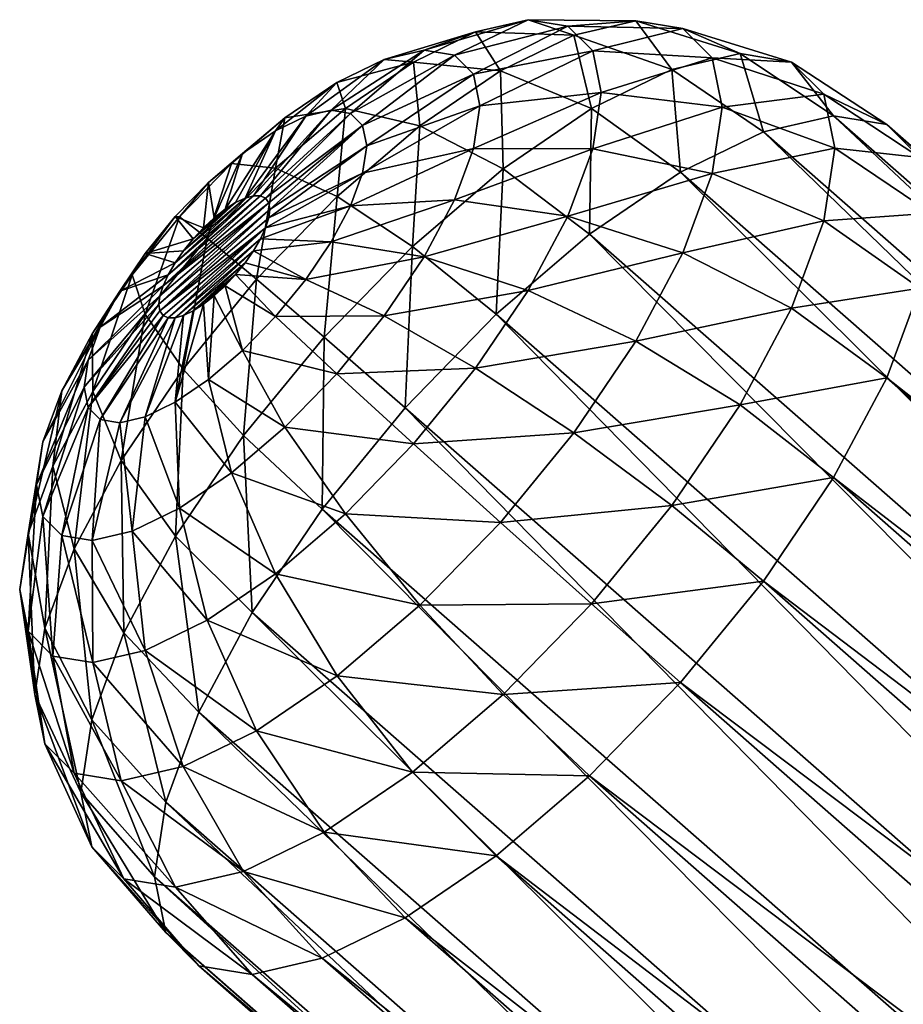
# Model space of a CAD drawing. Header units: metres. Extents: x -80 to 80, y -455 to 95.
# Tile 277 of 656: x -26.02 to -20.35, y -201.46 to -195.15. Entities that reach past the tile are written whole.
import ezdxf

# ---------------------------------------------------------------- set-up
doc = ezdxf.new("R2010")
doc.units = ezdxf.units.M
doc.layers.add('solid_501010_K', color=7, linetype='CONTINUOUS')
doc.layers.add('solid_501010_k_02', color=7, linetype='CONTINUOUS')

msp = doc.modelspace()

# ---------------------------------------------------------------- linework, layer by layer
at = {"layer": 'solid_501010_K'}
for points in [[(-22.759111, -195.146255, 617.694519), (-23.425552, -195.341995, 618.057922), (-23.230812, -195.373749, 618.497314)], [(-22.759111, -195.146255, 617.694519), (-23.095629, -195.224442, 617.16571), (-23.425552, -195.341995, 618.057922)], [(-22.503719, -195.187881, 618.270752), (-22.759111, -195.146255, 617.694519), (-23.230812, -195.373749, 618.497314)], [(-22.465836, -195.246201, 616.699402), (-23.095629, -195.224442, 617.16571), (-22.759111, -195.146255, 617.694519)], [(-22.067997, -195.153763, 617.324524), (-22.759111, -195.146255, 617.694519), (-22.503719, -195.187881, 618.270752)], [(-22.067997, -195.153763, 617.324524), (-22.465836, -195.246201, 616.699402), (-22.759111, -195.146255, 617.694519)], [(-21.766066, -195.202988, 618.005798), (-22.067997, -195.153763, 617.324524), (-22.503719, -195.187881, 618.270752)], [(-21.835779, -195.465408, 616.287659), (-22.465836, -195.246201, 616.699402), (-22.067997, -195.153763, 617.324524)], [(-21.399399, -195.364014, 616.973389), (-22.067997, -195.153763, 617.324524), (-21.766066, -195.202988, 618.005798)], [(-21.399399, -195.364014, 616.973389), (-21.835779, -195.465408, 616.287659), (-22.067997, -195.153763, 617.324524)], [(-23.095629, -195.224442, 617.16571), (-23.682154, -195.401611, 617.654724), (-23.425552, -195.341995, 618.057922)], [(-23.095629, -195.224442, 617.16571), (-23.493713, -195.417908, 616.715027), (-23.682154, -195.401611, 617.654724)], [(-22.936462, -195.47493, 616.166565), (-23.493713, -195.417908, 616.715027), (-23.095629, -195.224442, 617.16571)], [(-22.503719, -195.187881, 618.270752), (-23.230812, -195.373749, 618.497314), (-23.109249, -195.495026, 618.947327)], [(-22.344296, -195.346939, 618.860901), (-22.503719, -195.187881, 618.270752), (-23.109249, -195.495026, 618.947327)], [(-22.465836, -195.246201, 616.699402), (-22.936462, -195.47493, 616.166565), (-23.095629, -195.224442, 617.16571)], [(-21.766066, -195.202988, 618.005798), (-22.503719, -195.187881, 618.270752), (-22.344296, -195.346939, 618.860901)], [(-21.577589, -195.391022, 618.703491), (-21.766066, -195.202988, 618.005798), (-22.344296, -195.346939, 618.860901)], [(-21.068218, -195.418015, 617.720581), (-21.399399, -195.364014, 616.973389), (-21.766066, -195.202988, 618.005798)], [(-22.351999, -195.716293, 615.703247), (-22.936462, -195.47493, 616.166565), (-22.465836, -195.246201, 616.699402)], [(-21.835779, -195.465408, 616.287659), (-22.351999, -195.716293, 615.703247), (-22.465836, -195.246201, 616.699402)], [(-23.425552, -195.341995, 618.057922), (-24.021812, -195.727631, 618.390076), (-23.897694, -195.747864, 618.670105)], [(-23.425552, -195.341995, 618.057922), (-23.682154, -195.401611, 617.654724), (-24.021812, -195.727631, 618.390076)], [(-23.230812, -195.373749, 618.497314), (-23.425552, -195.341995, 618.057922), (-23.897694, -195.747864, 618.670105)], [(-22.344296, -195.346939, 618.860901), (-23.109249, -195.495026, 618.947327), (-23.067926, -195.698776, 619.381836)], [(-22.344296, -195.346939, 618.860901), (-23.067926, -195.698776, 619.381836), (-22.290106, -195.614151, 619.430664)], [(-21.577589, -195.391022, 618.703491), (-22.344296, -195.346939, 618.860901), (-22.290106, -195.614151, 619.430664)], [(-23.682154, -195.401611, 617.654724), (-24.18536, -195.765625, 618.133057), (-24.021812, -195.727631, 618.390076)], [(-23.682154, -195.401611, 617.654724), (-23.985701, -195.549133, 617.311096), (-24.18536, -195.765625, 618.133057)], [(-23.493713, -195.417908, 616.715027), (-23.985701, -195.549133, 617.311096), (-23.682154, -195.401611, 617.654724)], [(-23.493713, -195.417908, 616.715027), (-23.930231, -195.715424, 616.368713), (-23.985701, -195.549133, 617.311096)], [(-23.452526, -195.826645, 615.757141), (-23.930231, -195.715424, 616.368713), (-23.493713, -195.417908, 616.715027)], [(-23.230812, -195.373749, 618.497314), (-23.897694, -195.747864, 618.670105), (-23.820213, -195.825165, 618.95697)], [(-23.109249, -195.495026, 618.947327), (-23.230812, -195.373749, 618.497314), (-23.820213, -195.825165, 618.95697)], [(-22.936462, -195.47493, 616.166565), (-23.452526, -195.826645, 615.757141), (-23.493713, -195.417908, 616.715027)], [(-21.399399, -195.364014, 616.973389), (-21.249035, -195.866623, 615.958862), (-21.835779, -195.465408, 616.287659)], [(-22.918056, -196.102097, 615.25415), (-23.452526, -195.826645, 615.757141), (-22.936462, -195.47493, 616.166565)], [(-22.351999, -195.716293, 615.703247), (-22.918056, -196.102097, 615.25415), (-22.936462, -195.47493, 616.166565)], [(-21.835779, -195.465408, 616.287659), (-21.780785, -196.125046, 615.356873), (-22.351999, -195.716293, 615.703247)], [(-21.835779, -195.465408, 616.287659), (-21.249035, -195.866623, 615.958862), (-21.780785, -196.125046, 615.356873)], [(-23.985701, -195.549133, 617.311096), (-24.37883, -195.85965, 617.914063), (-24.18536, -195.765625, 618.133057)], [(-23.985701, -195.549133, 617.311096), (-24.318554, -195.776001, 617.046997), (-24.37883, -195.85965, 617.914063)], [(-23.930231, -195.715424, 616.368713), (-24.318554, -195.776001, 617.046997), (-23.985701, -195.549133, 617.311096)], [(-23.109249, -195.495026, 618.947327), (-23.820213, -195.825165, 618.95697), (-23.793877, -195.955017, 619.233887)], [(-23.109249, -195.495026, 618.947327), (-23.793877, -195.955017, 619.233887), (-23.067926, -195.698776, 619.381836)], [(-22.290106, -195.614151, 619.430664), (-23.067926, -195.698776, 619.381836), (-23.109249, -195.97316, 619.775513)], [(-22.344296, -195.973999, 619.94696), (-22.290106, -195.614151, 619.430664), (-23.109249, -195.97316, 619.775513)], [(-21.513523, -195.706924, 619.377075), (-22.290106, -195.614151, 619.430664), (-22.344296, -195.973999, 619.94696)], [(-24.021812, -195.727631, 618.390076), (-24.519398, -196.275253, 618.641418), (-24.475191, -196.275452, 618.729004)], [(-24.021812, -195.727631, 618.390076), (-24.18536, -195.765625, 618.133057), (-24.519398, -196.275253, 618.641418)], [(-23.897694, -195.747864, 618.670105), (-24.021812, -195.727631, 618.390076), (-24.475191, -196.275452, 618.729004)], [(-23.930231, -195.715424, 616.368713), (-24.379812, -196.09967, 616.146851), (-24.318554, -195.776001, 617.046997)], [(-23.984034, -196.28093, 615.494873), (-24.379812, -196.09967, 616.146851), (-23.930231, -195.715424, 616.368713)], [(-23.452526, -195.826645, 615.757141), (-23.984034, -196.28093, 615.494873), (-23.930231, -195.715424, 616.368713)], [(-23.067926, -195.698776, 619.381836), (-23.793877, -195.955017, 619.233887), (-23.820213, -196.129913, 619.484802)], [(-23.109249, -195.97316, 619.775513), (-23.067926, -195.698776, 619.381836), (-23.820213, -196.129913, 619.484802)], [(-22.351999, -195.716293, 615.703247), (-22.363873, -196.522461, 614.894287), (-22.918056, -196.102097, 615.25415)], [(-22.351999, -195.716293, 615.703247), (-21.780785, -196.125046, 615.356873), (-22.363873, -196.522461, 614.894287)], [(-21.577589, -196.132339, 619.987488), (-21.513523, -195.706924, 619.377075), (-22.344296, -195.973999, 619.94696)], [(-24.318554, -195.776001, 617.046997), (-24.661367, -196.069, 616.877808), (-24.590977, -196.004242, 617.745728)], [(-24.379812, -196.09967, 616.146851), (-24.661367, -196.069, 616.877808), (-24.318554, -195.776001, 617.046997)], [(-24.318554, -195.776001, 617.046997), (-24.590977, -196.004242, 617.745728), (-24.37883, -195.85965, 617.914063)], [(-24.18536, -195.765625, 618.133057), (-24.573374, -196.290176, 618.56073), (-24.519398, -196.275253, 618.641418)], [(-24.18536, -195.765625, 618.133057), (-24.37883, -195.85965, 617.914063), (-24.573374, -196.290176, 618.56073)], [(-23.897694, -195.747864, 618.670105), (-24.475191, -196.275452, 618.729004), (-24.442327, -196.290787, 618.820435)], [(-23.820213, -195.825165, 618.95697), (-23.897694, -195.747864, 618.670105), (-24.442327, -196.290787, 618.820435)], [(-24.37883, -195.85965, 617.914063), (-24.701885, -196.362534, 618.432373), (-24.635006, -196.319656, 618.490112)], [(-24.37883, -195.85965, 617.914063), (-24.590977, -196.004242, 617.745728), (-24.701885, -196.362534, 618.432373)], [(-24.37883, -195.85965, 617.914063), (-24.635006, -196.319656, 618.490112), (-24.573374, -196.290176, 618.56073)], [(-23.820213, -195.825165, 618.95697), (-24.442327, -196.290787, 618.820435), (-24.422239, -196.320602, 618.911743)], [(-23.820213, -195.825165, 618.95697), (-24.422239, -196.320602, 618.911743), (-24.415588, -196.363007, 618.998291)], [(-23.820213, -195.825165, 618.95697), (-24.415588, -196.363007, 618.998291), (-23.793877, -195.955017, 619.233887)], [(-23.501055, -196.600388, 614.966431), (-23.984034, -196.28093, 615.494873), (-23.452526, -195.826645, 615.757141)], [(-22.918056, -196.102097, 615.25415), (-23.501055, -196.600388, 614.966431), (-23.452526, -195.826645, 615.757141)], [(-23.793877, -195.955017, 619.233887), (-24.415588, -196.363007, 618.998291), (-24.422237, -196.416794, 619.078308)], [(-23.820213, -196.129913, 619.484802), (-23.793877, -195.955017, 619.233887), (-24.422237, -196.416794, 619.078308)], [(-23.109249, -195.97316, 619.775513), (-23.820213, -196.129913, 619.484802), (-23.897694, -196.339645, 619.695129)], [(-23.230812, -196.302246, 620.10553), (-23.109249, -195.97316, 619.775513), (-23.897694, -196.339645, 619.695129)], [(-22.344296, -195.973999, 619.94696), (-23.109249, -195.97316, 619.775513), (-23.230812, -196.302246, 620.10553)], [(-22.503719, -196.405563, 620.379822), (-22.344296, -195.973999, 619.94696), (-23.230812, -196.302246, 620.10553)], [(-21.577589, -196.132339, 619.987488), (-22.344296, -195.973999, 619.94696), (-22.503719, -196.405563, 620.379822)], [(-24.590977, -196.004242, 617.745728), (-24.809475, -196.190994, 617.637939), (-24.771458, -196.417175, 618.389709)], [(-24.661367, -196.069, 616.877808), (-24.809475, -196.190994, 617.637939), (-24.590977, -196.004242, 617.745728)], [(-24.590977, -196.004242, 617.745728), (-24.771458, -196.417175, 618.389709), (-24.701885, -196.362534, 618.432373)], [(-24.661367, -196.069, 616.877808), (-24.994221, -196.411118, 616.813416), (-24.809475, -196.190994, 617.637939)], [(-24.81633, -196.548355, 616.062378), (-24.994221, -196.411118, 616.813416), (-24.661367, -196.069, 616.877808)], [(-24.379812, -196.09967, 616.146851), (-24.81633, -196.548355, 616.062378), (-24.661367, -196.069, 616.877808)], [(-24.500095, -196.811371, 615.39502), (-24.81633, -196.548355, 616.062378), (-24.379812, -196.09967, 616.146851)], [(-23.984034, -196.28093, 615.494873), (-24.500095, -196.811371, 615.39502), (-24.379812, -196.09967, 616.146851)], [(-22.918056, -196.102097, 615.25415), (-22.964411, -197.035736, 614.5979), (-23.501055, -196.600388, 614.966431)], [(-22.918056, -196.102097, 615.25415), (-22.363873, -196.522461, 614.894287), (-22.964411, -197.035736, 614.5979)], [(-23.820213, -196.129913, 619.484802), (-24.422237, -196.416794, 619.078308), (-24.442326, -196.480927, 619.14978)], [(-23.897694, -196.339645, 619.695129), (-23.820213, -196.129913, 619.484802), (-24.442326, -196.480927, 619.14978)], [(-21.766066, -196.642548, 620.499207), (-21.577589, -196.132339, 619.987488), (-22.503719, -196.405563, 620.379822)], [(-20.861485, -196.437408, 619.894287), (-21.577589, -196.132339, 619.987488), (-21.766066, -196.642548, 620.499207)], [(-24.809475, -196.190994, 617.637939), (-25.021622, -196.409042, 617.596863), (-24.841032, -196.481461, 618.363708)], [(-24.994221, -196.411118, 616.813416), (-25.021622, -196.409042, 617.596863), (-24.809475, -196.190994, 617.637939)], [(-24.809475, -196.190994, 617.637939), (-24.841032, -196.481461, 618.363708), (-24.771458, -196.417175, 618.389709)], [(-24.475191, -196.275452, 618.729004), (-25.06773, -196.781906, 618.436646), (-25.100597, -196.853424, 618.495605)], [(-24.442327, -196.290787, 618.820435), (-24.475191, -196.275452, 618.729004), (-25.100597, -196.853424, 618.495605)], [(-24.422239, -196.320602, 618.911743), (-24.442327, -196.290787, 618.820435), (-25.100597, -196.853424, 618.495605)], [(-24.519398, -196.275253, 618.641418), (-25.023523, -196.706131, 618.392639), (-25.06773, -196.781906, 618.436646)], [(-24.475191, -196.275452, 618.729004), (-24.519398, -196.275253, 618.641418), (-25.06773, -196.781906, 618.436646)], [(-24.519398, -196.275253, 618.641418), (-24.573374, -196.290176, 618.56073), (-25.023523, -196.706131, 618.392639)], [(-24.573374, -196.290176, 618.56073), (-24.969547, -196.628784, 618.365234), (-25.023523, -196.706131, 618.392639)], [(-24.573374, -196.290176, 618.56073), (-24.635006, -196.319656, 618.490112), (-24.969547, -196.628784, 618.365234)], [(-24.067114, -197.182205, 614.856873), (-24.500095, -196.811371, 615.39502), (-23.984034, -196.28093, 615.494873)], [(-23.501055, -196.600388, 614.966431), (-24.067114, -197.182205, 614.856873), (-23.984034, -196.28093, 615.494873)], [(-23.230812, -196.302246, 620.10553), (-23.897694, -196.339645, 619.695129), (-24.021812, -196.572067, 619.852661)], [(-23.425552, -196.666885, 620.352722), (-23.230812, -196.302246, 620.10553), (-24.021812, -196.572067, 619.852661)], [(-22.503719, -196.405563, 620.379822), (-23.230812, -196.302246, 620.10553), (-23.425552, -196.666885, 620.352722)], [(-24.422239, -196.320602, 618.911743), (-25.127333, -196.971344, 618.647095), (-24.415588, -196.363007, 618.998291)], [(-24.422239, -196.320602, 618.911743), (-25.120684, -196.917572, 618.567078), (-25.127333, -196.971344, 618.647095)], [(-25.127333, -196.971344, 618.647095), (-25.120684, -197.013763, 618.733704), (-24.415588, -196.363007, 618.998291)], [(-24.422239, -196.320602, 618.911743), (-25.100597, -196.853424, 618.495605), (-25.120684, -196.917572, 618.567078)], [(-25.120684, -197.013763, 618.733704), (-24.422237, -196.416794, 619.078308), (-24.415588, -196.363007, 618.998291)], [(-24.635006, -196.319656, 618.490112), (-24.907913, -196.552917, 618.355469), (-24.969547, -196.628784, 618.365234)], [(-24.635006, -196.319656, 618.490112), (-24.701885, -196.362534, 618.432373), (-24.907913, -196.552917, 618.355469)], [(-24.701885, -196.362534, 618.432373), (-24.841032, -196.481461, 618.363708), (-24.907913, -196.552917, 618.355469)], [(-24.701885, -196.362534, 618.432373), (-24.771458, -196.417175, 618.389709), (-24.841032, -196.481461, 618.363708)], [(-23.897694, -196.339645, 619.695129), (-24.442326, -196.480927, 619.14978), (-24.475191, -196.55246, 619.208801)], [(-24.021812, -196.572067, 619.852661), (-23.897694, -196.339645, 619.695129), (-24.475191, -196.55246, 619.208801)], [(-25.297768, -196.782486, 616.857483), (-25.215092, -196.645737, 617.624939), (-25.021622, -196.409042, 617.596863)], [(-24.994221, -196.411118, 616.813416), (-25.297768, -196.782486, 616.857483), (-25.021622, -196.409042, 617.596863)], [(-25.214415, -197.03537, 616.120117), (-25.297768, -196.782486, 616.857483), (-24.994221, -196.411118, 616.813416)], [(-25.021622, -196.409042, 617.596863), (-25.215092, -196.645737, 617.624939), (-24.907913, -196.552917, 618.355469)], [(-24.81633, -196.548355, 616.062378), (-25.214415, -197.03537, 616.120117), (-24.994221, -196.411118, 616.813416)], [(-25.120684, -197.013763, 618.733704), (-24.442326, -196.480927, 619.14978), (-24.422237, -196.416794, 619.078308)], [(-25.021622, -196.409042, 617.596863), (-24.907913, -196.552917, 618.355469), (-24.841032, -196.481461, 618.363708)], [(-22.759111, -196.883774, 620.703979), (-22.503719, -196.405563, 620.379822), (-23.425552, -196.666885, 620.352722)], [(-21.766066, -196.642548, 620.499207), (-22.503719, -196.405563, 620.379822), (-22.759111, -196.883774, 620.703979)], [(-25.120684, -197.013763, 618.733704), (-25.100595, -197.043564, 618.824951), (-24.442326, -196.480927, 619.14978)], [(-25.100595, -197.043564, 618.824951), (-25.06773, -197.058899, 618.916382), (-24.442326, -196.480927, 619.14978)], [(-25.06773, -197.058899, 618.916382), (-24.475191, -196.55246, 619.208801), (-24.442326, -196.480927, 619.14978)], [(-21.068218, -196.99704, 620.455566), (-20.861485, -196.437408, 619.894287), (-21.766066, -196.642548, 620.499207)], [(-25.215092, -196.645737, 617.624939), (-24.969547, -196.628784, 618.365234), (-24.907913, -196.552917, 618.355469)], [(-24.970722, -197.387131, 615.463318), (-25.214415, -197.03537, 616.120117), (-24.81633, -196.548355, 616.062378)], [(-25.06773, -197.058899, 618.916382), (-25.023523, -197.059097, 619.003967), (-24.475191, -196.55246, 619.208801)], [(-25.023523, -197.059097, 619.003967), (-24.5194, -196.62822, 619.252747), (-24.475191, -196.55246, 619.208801)], [(-24.500095, -196.811371, 615.39502), (-24.970722, -197.387131, 615.463318), (-24.81633, -196.548355, 616.062378)], [(-24.021812, -196.572067, 619.852661), (-24.475191, -196.55246, 619.208801), (-24.5194, -196.62822, 619.252747)], [(-24.18536, -196.813629, 619.948303), (-24.021812, -196.572067, 619.852661), (-24.5194, -196.62822, 619.252747)], [(-23.425552, -196.666885, 620.352722), (-24.021812, -196.572067, 619.852661), (-24.18536, -196.813629, 619.948303)], [(-23.501055, -196.600388, 614.966431), (-23.547499, -197.635071, 614.485046), (-24.067114, -197.182205, 614.856873)], [(-23.501055, -196.600388, 614.966431), (-22.964411, -197.035736, 614.5979), (-23.547499, -197.635071, 614.485046)], [(-25.554369, -197.161499, 617.007446), (-25.378639, -196.887314, 617.72052), (-25.215092, -196.645737, 617.624939)], [(-25.297768, -196.782486, 616.857483), (-25.554369, -197.161499, 617.007446), (-25.215092, -196.645737, 617.624939)], [(-25.215092, -196.645737, 617.624939), (-25.378639, -196.887314, 617.72052), (-25.023523, -196.706131, 618.392639)], [(-25.215092, -196.645737, 617.624939), (-25.023523, -196.706131, 618.392639), (-24.969547, -196.628784, 618.365234)], [(-25.023523, -197.059097, 619.003967), (-24.969547, -197.044174, 619.084656), (-24.5194, -196.62822, 619.252747)], [(-24.969547, -197.044174, 619.084656), (-24.573376, -196.705566, 619.280212), (-24.5194, -196.62822, 619.252747)], [(-24.18536, -196.813629, 619.948303), (-24.5194, -196.62822, 619.252747), (-24.573376, -196.705566, 619.280212)], [(-23.682154, -197.045898, 620.502686), (-23.425552, -196.666885, 620.352722), (-24.18536, -196.813629, 619.948303)], [(-22.759111, -196.883774, 620.703979), (-23.425552, -196.666885, 620.352722), (-23.682154, -197.045898, 620.502686)], [(-22.067997, -197.207901, 620.882446), (-21.766066, -196.642548, 620.499207), (-22.759111, -196.883774, 620.703979)], [(-21.068218, -196.99704, 620.455566), (-21.766066, -196.642548, 620.499207), (-22.067997, -197.207901, 620.882446)], [(-25.378639, -196.887314, 617.72052), (-25.06773, -196.781906, 618.436646), (-25.023523, -196.706131, 618.392639)], [(-24.969547, -197.044174, 619.084656), (-24.907915, -197.014694, 619.155273), (-24.573376, -196.705566, 619.280212)], [(-24.907915, -197.014694, 619.155273), (-24.63501, -196.781448, 619.289978), (-24.573376, -196.705566, 619.280212)], [(-24.18536, -196.813629, 619.948303), (-24.573376, -196.705566, 619.280212), (-24.63501, -196.781448, 619.289978)], [(-25.550932, -197.532425, 616.316833), (-25.554369, -197.161499, 617.007446), (-25.297768, -196.782486, 616.857483)], [(-25.214415, -197.03537, 616.120117), (-25.550932, -197.532425, 616.316833), (-25.297768, -196.782486, 616.857483)], [(-25.502758, -197.11972, 617.878113), (-25.100597, -196.853424, 618.495605), (-25.06773, -196.781906, 618.436646)], [(-25.378639, -196.887314, 617.72052), (-25.502758, -197.11972, 617.878113), (-25.06773, -196.781906, 618.436646)], [(-24.583334, -197.813751, 614.931824), (-24.970722, -197.387131, 615.463318), (-24.500095, -196.811371, 615.39502)], [(-24.907915, -197.014694, 619.155273), (-24.841036, -196.971817, 619.213013), (-24.63501, -196.781448, 619.289978)], [(-24.841036, -196.971817, 619.213013), (-24.701891, -196.85289, 619.281677), (-24.63501, -196.781448, 619.289978)], [(-24.37883, -197.050323, 619.976379), (-24.63501, -196.781448, 619.289978), (-24.701891, -196.85289, 619.281677)], [(-24.37883, -197.050323, 619.976379), (-24.18536, -196.813629, 619.948303), (-24.63501, -196.781448, 619.289978)], [(-24.067114, -197.182205, 614.856873), (-24.583334, -197.813751, 614.931824), (-24.500095, -196.811371, 615.39502)], [(-25.580238, -197.329468, 618.08844), (-25.120684, -196.917572, 618.567078), (-25.100597, -196.853424, 618.495605)], [(-25.502758, -197.11972, 617.878113), (-25.580238, -197.329468, 618.08844), (-25.100597, -196.853424, 618.495605)], [(-24.841036, -196.971817, 619.213013), (-24.771463, -196.917175, 619.255737), (-24.701891, -196.85289, 619.281677)], [(-24.590977, -197.268372, 619.935303), (-24.701891, -196.85289, 619.281677), (-24.771463, -196.917175, 619.255737)], [(-24.590977, -197.268372, 619.935303), (-24.37883, -197.050323, 619.976379), (-24.701891, -196.85289, 619.281677)], [(-23.682154, -197.045898, 620.502686), (-24.18536, -196.813629, 619.948303), (-24.37883, -197.050323, 619.976379)], [(-25.749109, -197.526138, 617.254639), (-25.502758, -197.11972, 617.878113), (-25.378639, -196.887314, 617.72052)], [(-25.554369, -197.161499, 617.007446), (-25.749109, -197.526138, 617.254639), (-25.378639, -196.887314, 617.72052)], [(-25.606575, -197.504349, 618.339355), (-25.127333, -196.971344, 618.647095), (-25.120684, -196.917572, 618.567078)], [(-25.580238, -197.329468, 618.08844), (-25.606575, -197.504349, 618.339355), (-25.120684, -196.917572, 618.567078)], [(-24.809475, -197.455124, 619.827454), (-24.771463, -196.917175, 619.255737), (-24.841036, -196.971817, 619.213013)], [(-24.809475, -197.455124, 619.827454), (-24.590977, -197.268372, 619.935303), (-24.771463, -196.917175, 619.255737)], [(-23.095629, -197.380829, 620.900635), (-22.759111, -196.883774, 620.703979), (-23.682154, -197.045898, 620.502686)], [(-22.067997, -197.207901, 620.882446), (-22.759111, -196.883774, 620.703979), (-23.095629, -197.380829, 620.900635)], [(-25.606575, -197.504349, 618.339355), (-25.580238, -197.634216, 618.616272), (-25.127333, -196.971344, 618.647095)], [(-25.580238, -197.634216, 618.616272), (-25.120684, -197.013763, 618.733704), (-25.127333, -196.971344, 618.647095)], [(-25.021622, -197.599716, 619.65918), (-24.841036, -196.971817, 619.213013), (-24.907915, -197.014694, 619.155273)], [(-25.021622, -197.599716, 619.65918), (-24.809475, -197.455124, 619.827454), (-24.841036, -196.971817, 619.213013)], [(-21.399399, -197.617157, 620.875916), (-21.068218, -196.99704, 620.455566), (-22.067997, -197.207901, 620.882446)], [(-25.580238, -197.634216, 618.616272), (-25.100595, -197.043564, 618.824951), (-25.120684, -197.013763, 618.733704)], [(-25.580238, -197.634216, 618.616272), (-25.502758, -197.711502, 618.903076), (-25.100595, -197.043564, 618.824951)], [(-25.368563, -197.974777, 615.695862), (-25.550932, -197.532425, 616.316833), (-25.214415, -197.03537, 616.120117)], [(-25.502758, -197.711502, 618.903076), (-25.06773, -197.058899, 618.916382), (-25.100595, -197.043564, 618.824951)], [(-25.502758, -197.711502, 618.903076), (-25.378639, -197.73175, 619.183167), (-25.06773, -197.058899, 618.916382)], [(-25.378639, -197.73175, 619.183167), (-25.023523, -197.059097, 619.003967), (-25.06773, -197.058899, 618.916382)], [(-25.378639, -197.73175, 619.183167), (-25.215092, -197.693741, 619.440125), (-25.023523, -197.059097, 619.003967)], [(-24.970722, -197.387131, 615.463318), (-25.368563, -197.974777, 615.695862), (-25.214415, -197.03537, 616.120117)], [(-25.215092, -197.693741, 619.440125), (-24.969547, -197.044174, 619.084656), (-25.023523, -197.059097, 619.003967)], [(-25.215092, -197.693741, 619.440125), (-25.021622, -197.599716, 619.65918), (-24.969547, -197.044174, 619.084656)], [(-25.021622, -197.599716, 619.65918), (-24.907915, -197.014694, 619.155273), (-24.969547, -197.044174, 619.084656)], [(-23.985701, -197.417267, 620.546753), (-24.37883, -197.050323, 619.976379), (-24.590977, -197.268372, 619.935303)], [(-23.985701, -197.417267, 620.546753), (-23.682154, -197.045898, 620.502686), (-24.37883, -197.050323, 619.976379)], [(-23.095629, -197.380829, 620.900635), (-23.682154, -197.045898, 620.502686), (-23.985701, -197.417267, 620.546753)], [(-25.870672, -197.855225, 617.584656), (-25.580238, -197.329468, 618.08844), (-25.502758, -197.11972, 617.878113)], [(-25.749109, -197.526138, 617.254639), (-25.870672, -197.855225, 617.584656), (-25.502758, -197.11972, 617.878113)], [(-25.806324, -198.010635, 616.640991), (-25.749109, -197.526138, 617.254639), (-25.554369, -197.161499, 617.007446)], [(-25.550932, -197.532425, 616.316833), (-25.806324, -198.010635, 616.640991), (-25.554369, -197.161499, 617.007446)], [(-24.067114, -197.182205, 614.856873), (-24.079248, -198.285614, 614.562256), (-24.583334, -197.813751, 614.931824)], [(-24.067114, -197.182205, 614.856873), (-23.547499, -197.635071, 614.485046), (-24.079248, -198.285614, 614.562256)], [(-22.465836, -197.795547, 621.11499), (-22.067997, -197.207901, 620.882446), (-23.095629, -197.380829, 620.900635)], [(-21.399399, -197.617157, 620.875916), (-22.067997, -197.207901, 620.882446), (-22.465836, -197.795547, 621.11499)], [(-24.318554, -197.759384, 620.482361), (-24.590977, -197.268372, 619.935303), (-24.809475, -197.455124, 619.827454)], [(-24.318554, -197.759384, 620.482361), (-23.985701, -197.417267, 620.546753), (-24.590977, -197.268372, 619.935303)], [(-25.580238, -197.329468, 618.08844), (-25.911995, -198.129608, 617.978394), (-25.606575, -197.504349, 618.339355)], [(-25.870672, -197.855225, 617.584656), (-25.911995, -198.129608, 617.978394), (-25.580238, -197.329468, 618.08844)], [(-23.493713, -197.867844, 620.958435), (-23.095629, -197.380829, 620.900635), (-23.985701, -197.417267, 620.546753)], [(-22.465836, -197.795547, 621.11499), (-23.095629, -197.380829, 620.900635), (-23.493713, -197.867844, 620.958435)], [(-25.019714, -198.458313, 615.18689), (-25.368563, -197.974777, 615.695862), (-24.970722, -197.387131, 615.463318)], [(-24.583334, -197.813751, 614.931824), (-25.019714, -198.458313, 615.18689), (-24.970722, -197.387131, 615.463318)], [(-23.493713, -197.867844, 620.958435), (-23.985701, -197.417267, 620.546753), (-24.318554, -197.759384, 620.482361)], [(-25.911995, -198.129608, 617.978394), (-25.870672, -198.333359, 618.412842), (-25.606575, -197.504349, 618.339355)], [(-25.870672, -198.333359, 618.412842), (-25.580238, -197.634216, 618.616272), (-25.606575, -197.504349, 618.339355)], [(-24.661367, -198.052383, 620.313171), (-24.809475, -197.455124, 619.827454), (-25.021622, -197.599716, 619.65918)], [(-24.661367, -198.052383, 620.313171), (-24.318554, -197.759384, 620.482361), (-24.809475, -197.455124, 619.827454)], [(-25.965748, -198.4422, 617.073853), (-25.870672, -197.855225, 617.584656), (-25.749109, -197.526138, 617.254639)], [(-25.806324, -198.010635, 616.640991), (-25.965748, -198.4422, 617.073853), (-25.749109, -197.526138, 617.254639)], [(-25.670494, -198.540131, 616.079102), (-25.806324, -198.010635, 616.640991), (-25.550932, -197.532425, 616.316833)], [(-25.368563, -197.974777, 615.695862), (-25.670494, -198.540131, 616.079102), (-25.550932, -197.532425, 616.316833)], [(-24.994221, -198.279251, 620.049072), (-25.021622, -197.599716, 619.65918), (-25.215092, -197.693741, 619.440125)], [(-24.994221, -198.279251, 620.049072), (-24.661367, -198.052383, 620.313171), (-25.021622, -197.599716, 619.65918)], [(-21.835779, -198.261719, 621.130981), (-21.399399, -197.617157, 620.875916), (-22.465836, -197.795547, 621.11499)], [(-25.870672, -198.333359, 618.412842), (-25.749109, -198.454636, 618.862854), (-25.580238, -197.634216, 618.616272)], [(-25.749109, -198.454636, 618.862854), (-25.502758, -197.711502, 618.903076), (-25.580238, -197.634216, 618.616272)], [(-25.297768, -198.426773, 619.705444), (-25.215092, -197.693741, 619.440125), (-25.378639, -197.73175, 619.183167)], [(-25.297768, -198.426773, 619.705444), (-24.994221, -198.279251, 620.049072), (-25.215092, -197.693741, 619.440125)], [(-25.749109, -198.454636, 618.862854), (-25.554369, -198.486389, 619.302246), (-25.502758, -197.711502, 618.903076)], [(-25.554369, -198.486389, 619.302246), (-25.378639, -197.73175, 619.183167), (-25.502758, -197.711502, 618.903076)], [(-25.554369, -198.486389, 619.302246), (-25.297768, -198.426773, 619.705444), (-25.378639, -197.73175, 619.183167)], [(-23.930231, -198.316528, 620.873962), (-24.318554, -197.759384, 620.482361), (-24.661367, -198.052383, 620.313171)], [(-23.930231, -198.316528, 620.873962), (-23.493713, -197.867844, 620.958435), (-24.318554, -197.759384, 620.482361)], [(-24.583334, -197.813751, 614.931824), (-24.528759, -198.94957, 614.825012), (-25.019714, -198.458313, 615.18689)], [(-24.583334, -197.813751, 614.931824), (-24.079248, -198.285614, 614.562256), (-24.528759, -198.94957, 614.825012)], [(-22.936462, -198.371307, 621.183289), (-22.465836, -197.795547, 621.11499), (-23.493713, -197.867844, 620.958435)], [(-21.835779, -198.261719, 621.130981), (-22.465836, -197.795547, 621.11499), (-22.936462, -198.371307, 621.183289)], [(-25.870672, -197.855225, 617.584656), (-26.019938, -198.802048, 617.590149), (-25.911995, -198.129608, 617.978394)], [(-25.965748, -198.4422, 617.073853), (-26.019938, -198.802048, 617.590149), (-25.870672, -197.855225, 617.584656)], [(-22.936462, -198.371307, 621.183289), (-23.493713, -197.867844, 620.958435), (-23.930231, -198.316528, 620.873962)], [(-25.858969, -199.050339, 616.590759), (-25.965748, -198.4422, 617.073853), (-25.806324, -198.010635, 616.640991)], [(-25.670494, -198.540131, 616.079102), (-25.858969, -199.050339, 616.590759), (-25.806324, -198.010635, 616.640991)], [(-25.350895, -199.078445, 615.607239), (-25.670494, -198.540131, 616.079102), (-25.368563, -197.974777, 615.695862)], [(-25.019714, -198.458313, 615.18689), (-25.350895, -199.078445, 615.607239), (-25.368563, -197.974777, 615.695862)], [(-24.379812, -198.700775, 620.6521), (-24.661367, -198.052383, 620.313171), (-24.994221, -198.279251, 620.049072)], [(-24.379812, -198.700775, 620.6521), (-23.930231, -198.316528, 620.873962), (-24.661367, -198.052383, 620.313171)], [(-26.019938, -198.802048, 617.590149), (-25.965748, -199.06926, 618.159912), (-25.911995, -198.129608, 617.978394)], [(-25.965748, -199.06926, 618.159912), (-25.870672, -198.333359, 618.412842), (-25.911995, -198.129608, 617.978394)], [(-22.351999, -198.893265, 621.205933), (-21.835779, -198.261719, 621.130981), (-22.936462, -198.371307, 621.183289)], [(-22.351999, -198.893265, 621.205933), (-21.249035, -198.74707, 620.947937), (-21.835779, -198.261719, 621.130981)], [(-24.81633, -198.998291, 620.305786), (-24.994221, -198.279251, 620.049072), (-25.297768, -198.426773, 619.705444)], [(-24.81633, -198.998291, 620.305786), (-24.379812, -198.700775, 620.6521), (-24.994221, -198.279251, 620.049072)], [(-23.452526, -198.901749, 621.083374), (-23.930231, -198.316528, 620.873962), (-24.379812, -198.700775, 620.6521)], [(-23.452526, -198.901749, 621.083374), (-22.936462, -198.371307, 621.183289), (-23.930231, -198.316528, 620.873962)], [(-25.965748, -199.06926, 618.159912), (-25.806322, -199.228317, 618.750061), (-25.870672, -198.333359, 618.412842)], [(-25.806322, -199.228317, 618.750061), (-25.749109, -198.454636, 618.862854), (-25.870672, -198.333359, 618.412842)], [(-22.351999, -198.893265, 621.205933), (-22.936462, -198.371307, 621.183289), (-23.452526, -198.901749, 621.083374)], [(-25.965748, -198.4422, 617.073853), (-25.923035, -199.475754, 617.201172), (-26.019938, -198.802048, 617.590149)], [(-25.858969, -199.050339, 616.590759), (-25.923035, -199.475754, 617.201172), (-25.965748, -198.4422, 617.073853)], [(-25.806322, -199.228317, 618.750061), (-25.550932, -199.269958, 619.326294), (-25.749109, -198.454636, 618.862854)], [(-25.550932, -199.269958, 619.326294), (-25.554369, -198.486389, 619.302246), (-25.749109, -198.454636, 618.862854)], [(-25.214415, -199.191757, 619.855103), (-25.297768, -198.426773, 619.705444), (-25.554369, -198.486389, 619.302246)], [(-25.214415, -199.191757, 619.855103), (-24.81633, -198.998291, 620.305786), (-25.297768, -198.426773, 619.705444)], [(-25.550932, -199.269958, 619.326294), (-25.214415, -199.191757, 619.855103), (-25.554369, -198.486389, 619.302246)], [(-25.019714, -198.458313, 615.18689), (-24.869904, -199.588348, 615.257996), (-25.350895, -199.078445, 615.607239)], [(-25.019714, -198.458313, 615.18689), (-24.528759, -198.94957, 614.825012), (-24.869904, -199.588348, 615.257996)], [(-25.557629, -199.638077, 616.168518), (-25.858969, -199.050339, 616.590759), (-25.670494, -198.540131, 616.079102)], [(-25.350895, -199.078445, 615.607239), (-25.557629, -199.638077, 616.168518), (-25.670494, -198.540131, 616.079102)], [(-23.984034, -199.356033, 620.821106), (-24.379812, -198.700775, 620.6521), (-24.81633, -198.998291, 620.305786)], [(-23.984034, -199.356033, 620.821106), (-23.452526, -198.901749, 621.083374), (-24.379812, -198.700775, 620.6521)], [(-25.858969, -199.791656, 617.874817), (-25.965748, -199.06926, 618.159912), (-26.019938, -198.802048, 617.590149)], [(-25.923035, -199.475754, 617.201172), (-25.858969, -199.791656, 617.874817), (-26.019938, -198.802048, 617.590149)], [(-22.918056, -199.475098, 621.096375), (-22.351999, -198.893265, 621.205933), (-23.452526, -198.901749, 621.083374)], [(-22.918056, -199.475098, 621.096375), (-21.780785, -199.397614, 621.025085), (-22.351999, -198.893265, 621.205933)], [(-22.918056, -199.475098, 621.096375), (-23.452526, -198.901749, 621.083374), (-23.984034, -199.356033, 620.821106)], [(-24.500095, -199.707748, 620.411682), (-24.81633, -198.998291, 620.305786), (-25.214415, -199.191757, 619.855103)], [(-24.500095, -199.707748, 620.411682), (-23.984034, -199.356033, 620.821106), (-24.81633, -198.998291, 620.305786)], [(-25.670494, -199.979691, 618.57251), (-25.806322, -199.228317, 618.750061), (-25.965748, -199.06926, 618.159912)], [(-25.858969, -199.791656, 617.874817), (-25.670494, -199.979691, 618.57251), (-25.965748, -199.06926, 618.159912)], [(-25.858969, -199.050339, 616.590759), (-25.627901, -200.104706, 616.838013), (-25.923035, -199.475754, 617.201172)], [(-25.557629, -199.638077, 616.168518), (-25.627901, -200.104706, 616.838013), (-25.858969, -199.050339, 616.590759)], [(-25.350895, -199.078445, 615.607239), (-25.082857, -200.164825, 615.836182), (-25.557629, -199.638077, 616.168518)], [(-25.350895, -199.078445, 615.607239), (-24.869904, -199.588348, 615.257996), (-25.082857, -200.164825, 615.836182)], [(-24.970722, -199.936478, 619.878906), (-25.214415, -199.191757, 619.855103), (-25.550932, -199.269958, 619.326294)], [(-24.970722, -199.936478, 619.878906), (-24.500095, -199.707748, 620.411682), (-25.214415, -199.191757, 619.855103)], [(-25.368563, -200.028915, 619.253723), (-25.550932, -199.269958, 619.326294), (-25.806322, -199.228317, 618.750061)], [(-25.670494, -199.979691, 618.57251), (-25.368563, -200.028915, 619.253723), (-25.806322, -199.228317, 618.750061)], [(-25.368563, -200.028915, 619.253723), (-24.970722, -199.936478, 619.878906), (-25.550932, -199.269958, 619.326294)], [(-23.501055, -199.973389, 620.808655), (-23.984034, -199.356033, 620.821106), (-24.500095, -199.707748, 620.411682)], [(-23.501055, -199.973389, 620.808655), (-22.918056, -199.475098, 621.096375), (-23.984034, -199.356033, 620.821106)], [(-22.918056, -199.475098, 621.096375), (-22.363873, -199.996933, 620.912231), (-21.780785, -199.397614, 621.025085)], [(-25.557629, -200.451218, 617.576904), (-25.858969, -199.791656, 617.874817), (-25.923035, -199.475754, 617.201172)], [(-25.627901, -200.104706, 616.838013), (-25.557629, -200.451218, 617.576904), (-25.923035, -199.475754, 617.201172)], [(-23.501055, -199.973389, 620.808655), (-22.363873, -199.996933, 620.912231), (-22.918056, -199.475098, 621.096375)], [(-25.557629, -199.638077, 616.168518), (-25.155243, -200.645493, 616.525818), (-25.627901, -200.104706, 616.838013)], [(-25.557629, -199.638077, 616.168518), (-25.082857, -200.164825, 615.836182), (-25.155243, -200.645493, 616.525818)], [(-24.067114, -200.359192, 620.359558), (-24.500095, -199.707748, 620.411682), (-24.970722, -199.936478, 619.878906)], [(-24.067114, -200.359192, 620.359558), (-23.501055, -199.973389, 620.808655), (-24.500095, -199.707748, 620.411682)], [(-25.350895, -200.657471, 618.342224), (-25.670494, -199.979691, 618.57251), (-25.858969, -199.791656, 617.874817)], [(-25.557629, -200.451218, 617.576904), (-25.350895, -200.657471, 618.342224), (-25.858969, -199.791656, 617.874817)], [(-24.583334, -200.610077, 619.775208), (-24.970722, -199.936478, 619.878906), (-25.368563, -200.028915, 619.253723)], [(-24.583334, -200.610077, 619.775208), (-24.067114, -200.359192, 620.359558), (-24.970722, -199.936478, 619.878906)], [(-25.019714, -200.711456, 619.089417), (-25.368563, -200.028915, 619.253723), (-25.670494, -199.979691, 618.57251)], [(-25.350895, -200.657471, 618.342224), (-25.019714, -200.711456, 619.089417), (-25.670494, -199.979691, 618.57251)], [(-25.019714, -200.711456, 619.089417), (-24.583334, -200.610077, 619.775208), (-25.368563, -200.028915, 619.253723)], [(-24.067114, -200.359192, 620.359558), (-22.964411, -200.510223, 620.615906), (-23.501055, -199.973389, 620.808655)], [(-23.501055, -199.973389, 620.808655), (-22.964411, -200.510223, 620.615906), (-22.363873, -199.996933, 620.912231)], [(-25.627901, -200.104706, 616.838013), (-25.155243, -200.645493, 616.525818), (-25.082857, -201.002426, 617.286926)], [(-25.627901, -200.104706, 616.838013), (-25.082857, -201.002426, 617.286926), (-25.557629, -200.451218, 617.576904)], [(-25.082857, -200.164825, 615.836182), (-16.725967, -208.042145, 612.255371), (-25.155243, -200.645493, 616.525818)], [(-24.583334, -200.610077, 619.775208), (-23.547499, -200.907623, 620.15332), (-24.067114, -200.359192, 620.359558)], [(-24.067114, -200.359192, 620.359558), (-23.547499, -200.907623, 620.15332), (-22.964411, -200.510223, 620.615906)], [(-25.557629, -200.451218, 617.576904), (-25.082857, -201.002426, 617.286926), (-24.869904, -201.214874, 618.075256)], [(-25.557629, -200.451218, 617.576904), (-24.869904, -201.214874, 618.075256), (-25.350895, -200.657471, 618.342224)], [(-25.350895, -200.657471, 618.342224), (-24.869904, -201.214874, 618.075256), (-24.528759, -201.270508, 618.844971)], [(-25.350895, -200.657471, 618.342224), (-24.528759, -201.270508, 618.844971), (-25.019714, -200.711456, 619.089417)], [(-25.019714, -200.711456, 619.089417), (-24.079248, -201.166061, 619.551331), (-24.583334, -200.610077, 619.775208)], [(-24.583334, -200.610077, 619.775208), (-24.079248, -201.166061, 619.551331), (-23.547499, -200.907623, 620.15332)], [(-25.019714, -200.711456, 619.089417), (-24.528759, -201.270508, 618.844971), (-24.079248, -201.166061, 619.551331)]]:
    msp.add_3dface(points, dxfattribs=at)
at = {"layer": 'solid_501010_k_02'}
for points in [[(-21.068218, -195.418015, 617.720581), (-21.766066, -195.202988, 618.005798), (-21.577589, -195.391022, 618.703491)], [(-21.577589, -195.391022, 618.703491), (-22.290106, -195.614151, 619.430664), (-21.513523, -195.706924, 619.377075)], [(-20.861485, -195.624268, 618.485901), (-21.577589, -195.391022, 618.703491), (-21.513523, -195.706924, 619.377075)], [(-20.861485, -195.624268, 618.485901), (-21.068218, -195.418015, 617.720581), (-21.577589, -195.391022, 618.703491)], [(-21.399399, -195.364014, 616.973389), (-20.799526, -195.762177, 616.665222), (-21.249035, -195.866623, 615.958862)], [(-21.068218, -195.418015, 617.720581), (-20.799526, -195.762177, 616.665222), (-21.399399, -195.364014, 616.973389)], [(-21.068218, -195.418015, 617.720581), (-20.458382, -195.817795, 617.434937), (-20.799526, -195.762177, 616.665222)], [(-20.861485, -195.624268, 618.485901), (-20.458382, -195.817795, 617.434937), (-21.068218, -195.418015, 617.720581)], [(-20.861485, -195.624268, 618.485901), (-21.513523, -195.706924, 619.377075), (-20.79121, -195.970764, 619.224792)], [(-20.861485, -195.624268, 618.485901), (-20.245428, -196.030243, 618.223267), (-20.458382, -195.817795, 617.434937)], [(-20.861485, -195.624268, 618.485901), (-20.79121, -195.970764, 619.224792), (-20.245428, -196.030243, 618.223267)], [(-20.79121, -195.970764, 619.224792), (-21.513523, -195.706924, 619.377075), (-21.577589, -196.132339, 619.987488)], [(-21.249035, -195.866623, 615.958862), (-20.799526, -195.762177, 616.665222), (-12.815799, -203.26181, 611.693665)], [(-20.799526, -195.762177, 616.665222), (-12.366661, -203.158615, 612.401489), (-12.815799, -203.26181, 611.693665)], [(-20.799526, -195.762177, 616.665222), (-20.458382, -195.817795, 617.434937), (-12.366661, -203.158615, 612.401489)], [(-20.458382, -195.817795, 617.434937), (-12.029105, -203.214447, 613.16449), (-12.366661, -203.158615, 612.401489)], [(-20.458382, -195.817795, 617.434937), (-20.245428, -196.030243, 618.223267), (-12.029105, -203.214447, 613.16449)], [(-21.780785, -196.125046, 615.356873), (-21.249035, -195.866623, 615.958862), (-13.34757, -203.519394, 611.09021)], [(-21.249035, -195.866623, 615.958862), (-12.815799, -203.26181, 611.693665), (-13.34757, -203.519394, 611.09021)], [(-20.861485, -196.437408, 619.894287), (-20.79121, -195.970764, 619.224792), (-21.577589, -196.132339, 619.987488)], [(-20.861485, -196.437408, 619.894287), (-20.17304, -196.387177, 618.984375), (-20.79121, -195.970764, 619.224792)], [(-20.79121, -195.970764, 619.224792), (-20.17304, -196.387177, 618.984375), (-20.245428, -196.030243, 618.223267)], [(-22.363873, -196.522461, 614.894287), (-21.780785, -196.125046, 615.356873), (-13.931012, -203.916351, 610.626099)], [(-21.780785, -196.125046, 615.356873), (-13.34757, -203.519394, 611.09021), (-13.931012, -203.916351, 610.626099)], [(-20.861485, -196.437408, 619.894287), (-20.245428, -196.867859, 619.674011), (-20.17304, -196.387177, 618.984375)], [(-21.068218, -196.99704, 620.455566), (-20.245428, -196.867859, 619.674011), (-20.861485, -196.437408, 619.894287)], [(-22.964411, -197.035736, 614.5979), (-22.363873, -196.522461, 614.894287), (-14.532147, -204.429581, 610.328491)], [(-22.363873, -196.522461, 614.894287), (-13.931012, -203.916351, 610.626099), (-14.532147, -204.429581, 610.328491)], [(-21.068218, -196.99704, 620.455566), (-20.458382, -197.444336, 620.252197), (-20.245428, -196.867859, 619.674011)], [(-20.245428, -196.867859, 619.674011), (-20.458382, -197.444336, 620.252197), (-11.816152, -204.264511, 615.403564)], [(-21.399399, -197.617157, 620.875916), (-20.458382, -197.444336, 620.252197), (-21.068218, -196.99704, 620.455566)], [(-23.547499, -197.635071, 614.485046), (-22.964411, -197.035736, 614.5979), (-15.115971, -205.029205, 610.214661)], [(-22.964411, -197.035736, 614.5979), (-14.532147, -204.429581, 610.328491), (-15.115971, -205.029205, 610.214661)], [(-21.399399, -197.617157, 620.875916), (-20.799526, -198.083115, 620.685181), (-20.458382, -197.444336, 620.252197)], [(-20.458382, -197.444336, 620.252197), (-20.799526, -198.083115, 620.685181), (-12.029386, -204.841599, 615.982239)], [(-20.458382, -197.444336, 620.252197), (-12.029386, -204.841599, 615.982239), (-11.816152, -204.264511, 615.403564)], [(-21.835779, -198.261719, 621.130981), (-20.799526, -198.083115, 620.685181), (-21.399399, -197.617157, 620.875916)], [(-24.079248, -198.285614, 614.562256), (-23.547499, -197.635071, 614.485046), (-15.648486, -205.680283, 610.29126)], [(-23.547499, -197.635071, 614.485046), (-15.115971, -205.029205, 610.214661), (-15.648486, -205.680283, 610.29126)], [(-21.835779, -198.261719, 621.130981), (-21.249035, -198.74707, 620.947937), (-20.799526, -198.083115, 620.685181)], [(-20.799526, -198.083115, 620.685181), (-21.249035, -198.74707, 620.947937), (-12.371049, -205.481079, 616.415405)], [(-20.799526, -198.083115, 620.685181), (-12.371049, -205.481079, 616.415405), (-12.029386, -204.841599, 615.982239)], [(-24.528759, -198.94957, 614.825012), (-24.079248, -198.285614, 614.562256), (-16.098684, -206.34491, 610.553833)], [(-24.079248, -198.285614, 614.562256), (-15.648486, -205.680283, 610.29126), (-16.098684, -206.34491, 610.553833)], [(-22.351999, -198.893265, 621.205933), (-21.780785, -199.397614, 621.025085), (-21.249035, -198.74707, 620.947937)], [(-21.249035, -198.74707, 620.947937), (-21.780785, -199.397614, 621.025085), (-12.821246, -206.145706, 616.677979)], [(-21.249035, -198.74707, 620.947937), (-12.821246, -206.145706, 616.677979), (-12.371049, -205.481079, 616.415405)], [(-24.869904, -199.588348, 615.257996), (-24.528759, -198.94957, 614.825012), (-16.440348, -206.98439, 610.987061)], [(-24.528759, -198.94957, 614.825012), (-16.098684, -206.34491, 610.553833), (-16.440348, -206.98439, 610.987061)], [(-21.780785, -199.397614, 621.025085), (-22.363873, -199.996933, 620.912231), (-13.353762, -206.796783, 616.754578)], [(-21.780785, -199.397614, 621.025085), (-13.353762, -206.796783, 616.754578), (-12.821246, -206.145706, 616.677979)], [(-25.082857, -200.164825, 615.836182), (-24.869904, -199.588348, 615.257996), (-16.653582, -207.561478, 611.565674)], [(-24.869904, -199.588348, 615.257996), (-16.440348, -206.98439, 610.987061), (-16.653582, -207.561478, 611.565674)], [(-22.363873, -199.996933, 620.912231), (-22.964411, -200.510223, 620.615906), (-13.937586, -207.396393, 616.640747)], [(-22.363873, -199.996933, 620.912231), (-13.937586, -207.396393, 616.640747), (-13.353762, -206.796783, 616.754578)], [(-25.082857, -200.164825, 615.836182), (-16.653582, -207.561478, 611.565674), (-16.725967, -208.042145, 612.255371)], [(-22.964411, -200.510223, 620.615906), (-23.547499, -200.907623, 620.15332), (-14.538721, -207.909637, 616.34314)], [(-22.964411, -200.510223, 620.615906), (-14.538721, -207.909637, 616.34314), (-13.937586, -207.396393, 616.640747)], [(-25.155243, -200.645493, 616.525818), (-16.725967, -208.042145, 612.255371), (-16.655157, -208.39592, 613.007874)], [(-25.155243, -200.645493, 616.525818), (-16.655157, -208.39592, 613.007874), (-16.653582, -208.399078, 613.016479)], [(-25.082857, -201.002426, 617.286926), (-25.155243, -200.645493, 616.525818), (-16.653582, -208.399078, 613.016479)], [(-23.547499, -200.907623, 620.15332), (-24.079248, -201.166061, 619.551331), (-15.122162, -208.306595, 615.879089)], [(-23.547499, -200.907623, 620.15332), (-15.122162, -208.306595, 615.879089), (-14.538721, -207.909637, 616.34314)], [(-25.082857, -201.002426, 617.286926), (-16.653582, -208.399078, 613.016479), (-16.443419, -208.610168, 613.796936)], [(-24.869904, -201.214874, 618.075256), (-25.082857, -201.002426, 617.286926), (-16.443419, -208.610168, 613.796936)], [(-24.079248, -201.166061, 619.551331), (-24.528759, -201.270508, 618.844971), (-15.653934, -208.564178, 615.275574)], [(-24.079248, -201.166061, 619.551331), (-15.653934, -208.564178, 615.275574), (-15.122162, -208.306595, 615.879089)], [(-24.869904, -201.214874, 618.075256), (-16.443419, -208.610168, 613.796936), (-16.103071, -208.667374, 614.56781)], [(-24.528759, -201.270508, 618.844971), (-24.869904, -201.214874, 618.075256), (-16.103071, -208.667374, 614.56781)], [(-24.528759, -201.270508, 618.844971), (-16.103071, -208.667374, 614.56781), (-15.653934, -208.564178, 615.275574)]]:
    msp.add_3dface(points, dxfattribs=at)

doc.saveas('drawing.dxf')
